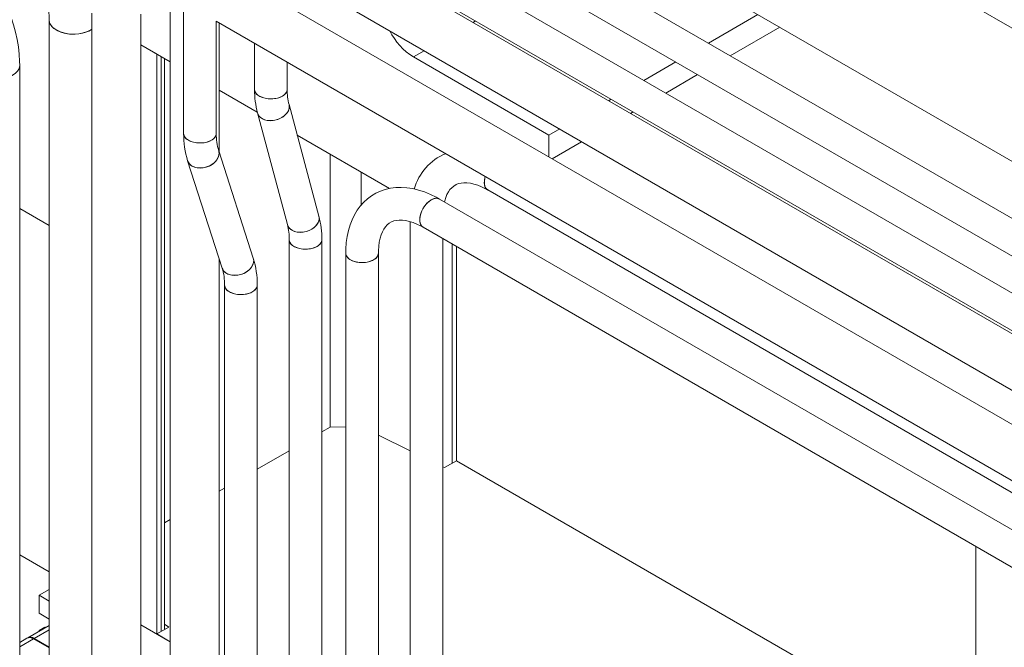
# Model space of a CAD drawing. Header units: millimetres. Extents: x 525 to 29324, y 175 to 20618.
# Tile 391 of 588: x 21054 to 21657, y 13151 to 13535. Entities that reach past the tile are written whole.
import ezdxf

# ---------------------------------------------------------------- set-up
doc = ezdxf.new("R2010")
doc.units = ezdxf.units.MM
doc.linetypes.add('SLD-Continua', pattern=[0])

msp = doc.modelspace()

# ---------------------------------------------------------------- linework, layer by layer
at = {"color": 7, "linetype": 'SLD-Continua', "lineweight": 18, "ltscale": 35}
for p, q in [((22155.9, 13245.16), (21378.08, 13694.07)), ((22155.9, 13245.16), (21378.08, 13694.07)), ((22155.9, 13245.16), (21378.08, 13694.07)), ((22155.9, 13245.16), (21378.08, 13694.07)), ((22155.9, 13245.16), (21378.08, 13694.07)), ((21878.71, 13323.47), (21275.9, 13671.38)), ((21878.71, 13323.47), (21275.9, 13671.38)), ((21878.71, 13323.47), (21275.9, 13671.38)), ((21878.71, 13323.47), (21275.9, 13671.38)), ((21878.71, 13323.47), (21275.9, 13671.38)), ((21853.66, 13302.95), (21262.2, 13644.31)), ((21252.2, 13626.98), (21833.65, 13291.4)), ((21814.06, 13280.1), (21222.6, 13621.45)), ((21212.61, 13604.13), (21803.05, 13263.36)), ((21803.05, 13261.58), (21218.57, 13598.91)), ((21801.03, 13207.24), (21174.62, 13568.77)), ((21217.67, 13564.79), (21803.05, 13226.94)), ((21154.18, 13562.27), (21154.18, 13465.6)), ((21146, 13548.76), (21146, 13099.31)), ((21097.92, 13539.41), (21097.92, 13071.56)), ((21127.92, 13071.56), (21127.92, 13538.69)), ((21475.83, 13521.01), (21506.14, 13538.5)), ((21475.83, 13521.01), (21506.14, 13538.5)), ((21475.83, 13521.01), (21506.14, 13538.5)), ((21475.83, 13521.01), (21506.14, 13538.5)), ((21475.83, 13521.01), (21506.14, 13538.5)), ((21071.75, 13535.17), (21071.75, 13142.16)), ((21174.18, 13534.39), (21786.08, 13181.23)), ((21174.18, 13465.6), (21174.18, 13534.38)), ((21176, 13454.03), (21176, 13533.34)), ((21331.6, 13533.67), (21333.14, 13534.56)), ((21331.6, 13533.67), (21333.14, 13534.56)), ((21331.6, 13533.67), (21333.14, 13534.56)), ((21331.6, 13533.67), (21333.14, 13534.56)), ((21331.6, 13533.67), (21333.14, 13534.56)), ((21489.27, 13513.25), (21519.58, 13530.75)), ((21489.27, 13513.25), (21519.58, 13530.75)), ((21489.27, 13513.25), (21519.58, 13530.75)), ((21489.27, 13513.25), (21519.58, 13530.75)), ((21489.27, 13513.25), (21519.58, 13530.75)), ((21197.67, 13520.83), (21197.67, 13492.64)), ((21146, 13509.53), (21127.92, 13519.96)), ((21146, 13509.53), (21127.92, 13519.96)), ((21146, 13509.53), (21127.92, 13519.96)), ((21146, 13509.53), (21127.92, 13519.96)), ((21146, 13509.53), (21127.92, 13519.96)), ((21127.92, 13519.96), (21137.67, 13514.34)), ((21127.92, 13519.96), (21137.67, 13514.34)), ((21127.92, 13519.96), (21137.67, 13514.34)), ((21127.92, 13519.96), (21137.67, 13514.34)), ((21127.92, 13519.96), (21137.67, 13514.34)), ((21137.67, 13159.1), (21137.67, 13514.34)), ((21137.67, 13159.1), (21137.67, 13514.34)), ((21137.67, 13159.1), (21137.67, 13514.34)), ((21137.67, 13159.1), (21137.67, 13514.34)), ((21137.67, 13159.1), (21137.67, 13514.34)), ((21295, 13512.55), (21301.59, 13516.35)), ((21295, 13512.55), (21301.59, 13516.35)), ((21295, 13512.55), (21301.59, 13516.35)), ((21295, 13512.55), (21301.59, 13516.35)), ((21295, 13512.55), (21301.59, 13516.35)), ((21140.45, 13160.71), (21140.45, 13512.73)), ((21140.45, 13160.71), (21140.45, 13512.73)), ((21140.45, 13160.71), (21140.45, 13512.73)), ((21140.45, 13160.71), (21140.45, 13512.73)), ((21140.45, 13160.71), (21140.45, 13512.73)), ((21142.5, 13161.89), (21142.5, 13511.55)), ((21142.5, 13161.89), (21142.5, 13511.55)), ((21142.5, 13161.89), (21142.5, 13511.55)), ((21142.5, 13161.89), (21142.5, 13511.55)), ((21142.5, 13161.89), (21142.5, 13511.55)), ((21217.67, 13492.64), (21217.67, 13509.29)), ((21378.08, 13464.6), (21295, 13512.55)), ((21378.08, 13464.6), (21295, 13512.55)), ((21378.08, 13464.6), (21295, 13512.55)), ((21378.08, 13464.6), (21295, 13512.55)), ((21378.08, 13464.6), (21295, 13512.55)), ((21436.23, 13498.16), (21455.82, 13509.47)), ((21436.23, 13498.16), (21455.82, 13509.47)), ((21436.23, 13498.16), (21455.82, 13509.47)), ((21436.23, 13498.16), (21455.82, 13509.47)), ((21436.23, 13498.16), (21455.82, 13509.47)), ((21053.67, 13114.41), (21053.67, 13507.42)), ((21449.67, 13490.4), (21469.27, 13501.71)), ((21449.67, 13490.4), (21469.27, 13501.71)), ((21449.67, 13490.4), (21469.27, 13501.71)), ((21449.67, 13490.4), (21469.27, 13501.71)), ((21449.67, 13490.4), (21469.27, 13501.71)), ((21199.31, 13478.76), (21176, 13492.21)), ((21199.31, 13478.76), (21176, 13492.21)), ((21199.31, 13478.76), (21176, 13492.21)), ((21199.31, 13478.76), (21176, 13492.21)), ((21199.31, 13478.76), (21176, 13492.21)), ((21414.68, 13485.72), (21416.23, 13486.61)), ((21414.68, 13485.72), (21416.23, 13486.61)), ((21414.68, 13485.72), (21416.23, 13486.61)), ((21414.68, 13485.72), (21416.23, 13486.61)), ((21414.68, 13485.72), (21416.23, 13486.61)), ((21199.46, 13478.2), (21217.78, 13409.81)), ((21237.1, 13414.98), (21218.77, 13483.38)), ((21428.13, 13477.96), (21429.67, 13478.85)), ((21428.13, 13477.96), (21429.67, 13478.85)), ((21428.13, 13477.96), (21429.67, 13478.85)), ((21428.13, 13477.96), (21429.67, 13478.85)), ((21428.13, 13477.96), (21429.67, 13478.85)), ((21378.08, 13464.6), (21384.68, 13468.4)), ((21378.08, 13464.6), (21384.68, 13468.4)), ((21378.08, 13464.6), (21384.68, 13468.4)), ((21378.08, 13464.6), (21384.68, 13468.4)), ((21378.08, 13464.6), (21384.68, 13468.4)), ((21280.39, 13431.97), (21223.8, 13464.63)), ((21280.39, 13431.97), (21223.8, 13464.63)), ((21280.39, 13431.97), (21223.8, 13464.63)), ((21280.39, 13431.97), (21223.8, 13464.63)), ((21280.39, 13431.97), (21223.8, 13464.63)), ((21378.08, 13451.34), (21378.08, 13464.6)), ((21378.08, 13451.34), (21378.08, 13464.6)), ((21378.08, 13451.34), (21378.08, 13464.6)), ((21378.08, 13451.34), (21378.08, 13464.6)), ((21378.08, 13451.34), (21378.08, 13464.6)), ((21380.04, 13450.21), (21398.12, 13460.64)), ((21380.04, 13450.21), (21398.12, 13460.64)), ((21380.04, 13450.21), (21398.12, 13460.64)), ((21380.04, 13450.21), (21398.12, 13460.64)), ((21380.04, 13450.21), (21398.12, 13460.64)), ((21196.85, 13389.35), (21175.65, 13455.11)), ((21156.61, 13448.98), (21177.82, 13383.21)), ((21243.93, 13285.72), (21243.93, 13453.01)), ((21243.93, 13285.72), (21243.93, 13453.01)), ((21243.93, 13285.72), (21243.93, 13453.01)), ((21243.93, 13285.72), (21243.93, 13453.01)), ((21243.93, 13285.72), (21243.93, 13453.01)), ((21262.9, 13421.68), (21262.9, 13442.06)), ((21262.9, 13421.68), (21262.9, 13442.06)), ((21262.9, 13421.68), (21262.9, 13442.06)), ((21262.9, 13421.68), (21262.9, 13442.06)), ((21262.9, 13421.68), (21262.9, 13442.06)), ((21340.56, 13431.04), (21786.08, 13173.91)), ((21786.08, 13151.29), (21310.96, 13425.51)), ((21071.75, 13409.35), (21053.67, 13419.79)), ((21071.75, 13409.35), (21053.67, 13419.79)), ((21071.75, 13409.35), (21053.67, 13419.79)), ((21071.75, 13409.35), (21053.67, 13419.79)), ((21071.75, 13409.35), (21053.67, 13419.79)), ((21293.13, 13411.62), (21293.13, 13022.18)), ((21300.96, 13408.18), (21803.05, 13118.4)), ((21218.88, 13400.55), (21218.88, 13065.03)), ((21238.88, 13065.03), (21238.88, 13400.55)), ((21313.13, 13022.18), (21313.13, 13401.16)), ((21318.73, 13263.6), (21318.73, 13397.93)), ((21318.73, 13263.6), (21318.73, 13397.93)), ((21318.73, 13263.6), (21318.73, 13397.93)), ((21318.73, 13263.6), (21318.73, 13397.93)), ((21318.73, 13263.6), (21318.73, 13397.93)), ((21321.51, 13265.21), (21321.51, 13396.32)), ((21321.51, 13265.21), (21321.51, 13396.32)), ((21321.51, 13265.21), (21321.51, 13396.32)), ((21321.51, 13265.21), (21321.51, 13396.32)), ((21321.51, 13265.21), (21321.51, 13396.32)), ((21176, 13099.31), (21176, 13388.85)), ((21253.53, 13392.33), (21253.53, 12999.32)), ((21273.53, 12999.32), (21273.53, 13392.33)), ((21179.28, 13372.73), (21179.28, 13042.18)), ((21199.28, 13042.18), (21199.28, 13372.73)), ((21238.88, 13282.81), (21243.93, 13285.72)), ((21238.88, 13282.81), (21243.93, 13285.72)), ((21238.88, 13282.81), (21243.93, 13285.72)), ((21238.88, 13282.81), (21243.93, 13285.72)), ((21238.88, 13282.81), (21243.93, 13285.72)), ((21253.53, 13285.94), (21243.93, 13285.72)), ((21253.53, 13285.94), (21243.93, 13285.72)), ((21253.53, 13285.94), (21243.93, 13285.72)), ((21253.53, 13285.94), (21243.93, 13285.72)), ((21253.53, 13285.94), (21243.93, 13285.72)), ((21273.53, 13280.94), (21293.13, 13271.3)), ((21273.53, 13280.94), (21293.13, 13271.3)), ((21273.53, 13280.94), (21293.13, 13271.3)), ((21273.53, 13280.94), (21293.13, 13271.3)), ((21273.53, 13280.94), (21293.13, 13271.3)), ((21199.28, 13259.96), (21218.88, 13271.27)), ((21199.28, 13259.96), (21218.88, 13271.27)), ((21199.28, 13259.96), (21218.88, 13271.27)), ((21199.28, 13259.96), (21218.88, 13271.27)), ((21199.28, 13259.96), (21218.88, 13271.27)), ((21313.13, 13261.47), (21314.16, 13260.96)), ((21313.13, 13261.47), (21314.16, 13260.96)), ((21313.13, 13261.47), (21314.16, 13260.96)), ((21313.13, 13261.47), (21314.16, 13260.96)), ((21313.13, 13261.47), (21314.16, 13260.96)), ((21314.16, 13260.96), (21321.51, 13265.21)), ((21314.16, 13260.96), (21321.51, 13265.21)), ((21314.16, 13260.96), (21321.51, 13265.21)), ((21314.16, 13260.96), (21321.51, 13265.21)), ((21314.16, 13260.96), (21321.51, 13265.21)), ((21639.71, 13081.56), (21321.51, 13265.21)), ((21639.71, 13081.56), (21321.51, 13265.21)), ((21639.71, 13081.56), (21321.51, 13265.21)), ((21639.71, 13081.56), (21321.51, 13265.21)), ((21639.71, 13081.56), (21321.51, 13265.21)), ((21176, 13246.52), (21179.28, 13248.42)), ((21176, 13246.52), (21179.28, 13248.42)), ((21176, 13246.52), (21179.28, 13248.42)), ((21176, 13246.52), (21179.28, 13248.42)), ((21176, 13246.52), (21179.28, 13248.42)), ((21142.5, 13227.19), (21146, 13229.21)), ((21142.5, 13227.19), (21146, 13229.21)), ((21142.5, 13227.19), (21146, 13229.21)), ((21142.5, 13227.19), (21146, 13229.21)), ((21142.5, 13227.19), (21146, 13229.21)), ((21639.71, 12452.86), (21639.71, 13212.67)), ((21639.71, 12452.86), (21639.71, 13212.67)), ((21639.71, 12452.86), (21639.71, 13212.67)), ((21639.71, 12452.86), (21639.71, 13212.67)), ((21639.71, 12452.86), (21639.71, 13212.67)), ((21071.75, 13197.14), (21053.67, 13207.58)), ((21071.75, 13197.14), (21053.67, 13207.58)), ((21071.75, 13197.14), (21053.67, 13207.58)), ((21071.75, 13197.14), (21053.67, 13207.58)), ((21071.75, 13197.14), (21053.67, 13207.58)), ((21065.54, 13182.77), (21071.75, 13186.36)), ((21071.75, 13179.18), (21065.54, 13182.77)), ((21065.54, 13171.74), (21065.54, 13182.77)), ((21071.75, 13168.16), (21065.54, 13171.74)), ((21071.75, 13164.37), (21058.57, 13156.76)), ((21146, 13154.29), (21127.92, 13164.73)), ((21145.02, 13163.34), (21142.5, 13165.05)), ((21145.02, 13163.34), (21142.5, 13165.05)), ((21145.02, 13163.34), (21142.5, 13165.05)), ((21145.02, 13163.34), (21142.5, 13165.05)), ((21145.02, 13163.34), (21142.5, 13165.05)), ((21071.75, 13161.66), (21062.57, 13156.36)), ((21065.54, 13161.13), (21069.08, 13163.17)), ((21065.84, 13160.95), (21065.54, 13161.13)), ((21065.54, 13160.78), (21065.54, 13161.13)), ((21069.38, 13162.99), (21069.08, 13163.17)), ((21137.67, 13159.1), (21145.02, 13163.34)), ((21137.67, 13159.1), (21145.02, 13163.34)), ((21137.67, 13159.1), (21145.02, 13163.34)), ((21137.67, 13159.1), (21145.02, 13163.34)), ((21137.67, 13159.1), (21145.02, 13163.34)), ((21146, 13154.29), (21137.67, 13159.1)), ((21146, 13154.29), (21137.67, 13159.1)), ((21146, 13154.29), (21137.67, 13159.1)), ((21146, 13154.29), (21137.67, 13159.1)), ((21146, 13154.29), (21137.67, 13159.1)), ((21058.15, 13156.51), (21053.67, 13153.93)), ((21053.67, 13151.23), (21062.15, 13156.12)), ((21071.75, 13150.57), (21062.15, 13156.12)), ((21062.57, 13156.36), (21071.75, 13151.06))]:
    msp.add_line(p, q, dxfattribs=at)
at = {"color": 7, "linetype": 'SLD-Continua', "lineweight": 18, "ltscale": 35, "flags": 128}
for points in [[(21053.67, 13507.42), (21053.63, 13509.79), (21053.36, 13514.19), (21052.84, 13518.64), (21052.08, 13523.14), (21051.08, 13527.66), (21049.85, 13532.19), (21048.41, 13536.7), (21046.75, 13541.19), (21044.89, 13545.63), (21042.83, 13550.01), (21040.59, 13554.32), (21038.17, 13558.54), (21035.59, 13562.65), (21032.84, 13566.64), (21029.95, 13570.49), (21026.91, 13574.19), (21023.74, 13577.72), (21020.45, 13581.08), (21017.05, 13584.23), (21013.54, 13587.18), (21009.93, 13589.9), (21006.24, 13592.38), (21003.74, 13593.89)], [(21036.83, 13595.66), (21038.03, 13594.94), (21040.37, 13593.39), (21042.77, 13591.6), (21045.19, 13589.57), (21047.62, 13587.32), (21050.03, 13584.86), (21052.4, 13582.21), (21054.7, 13579.37), (21056.92, 13576.38), (21059.04, 13573.25), (21061.03, 13570.01), (21062.89, 13566.68), (21064.59, 13563.3), (21066.13, 13559.87), (21067.5, 13556.44), (21068.67, 13553.04), (21069.66, 13549.68), (21070.46, 13546.4), (21071.06, 13543.24), (21071.47, 13540.2), (21071.7, 13537.33), (21071.75, 13535.17)], [(21071.75, 13535.17), (21071.82, 13534.34), (21072.22, 13533.04), (21072.95, 13531.78), (21074.01, 13530.6), (21075.37, 13529.53), (21076.99, 13528.6), (21078.84, 13527.81), (21080.88, 13527.2), (21083.06, 13526.78), (21085.32, 13526.55), (21087.62, 13526.53), (21089.89, 13526.7), (21092.09, 13527.08), (21094.17, 13527.64), (21096.07, 13528.39), (21097.76, 13529.29), (21097.92, 13529.39)], [(21071.75, 13535.16), (21071.76, 13535), (21071.98, 13533.68), (21072.54, 13532.4), (21073.44, 13531.18), (21074.65, 13530.05), (21076.15, 13529.05)], [(21023.67, 13507.42), (21023.74, 13506.59), (21024.13, 13505.28), (21024.87, 13504.03), (21025.93, 13502.85), (21027.28, 13501.78), (21028.91, 13500.85), (21030.76, 13500.06), (21032.8, 13499.45), (21034.97, 13499.03), (21037.24, 13498.8), (21039.53, 13498.78), (21041.81, 13498.95), (21044.01, 13499.33), (21046.09, 13499.89), (21047.99, 13500.64), (21049.68, 13501.54), (21051.1, 13502.57), (21052.24, 13503.73), (21053.06, 13504.97), (21053.54, 13506.26), (21053.67, 13507.42)], [(21197.67, 13492.64), (21197.81, 13491.68), (21198.3, 13490.62), (21199.13, 13489.63), (21200.27, 13488.76), (21201.68, 13488.02), (21203.3, 13487.45), (21205.08, 13487.06), (21206.96, 13486.88), (21208.86, 13486.91), (21210.71, 13487.14), (21212.46, 13487.57), (21214.04, 13488.19), (21215.38, 13488.96), (21216.45, 13489.87), (21217.19, 13490.88), (21217.6, 13491.95), (21217.67, 13492.65)], [(21214.74, 13488.56), (21213.27, 13487.86), (21211.61, 13487.33), (21209.79, 13487), (21207.91, 13486.87), (21206.01, 13486.95), (21204.17, 13487.23), (21202.46, 13487.71), (21200.94, 13488.37), (21199.66, 13489.18), (21198.67, 13490.12), (21198.01, 13491.14), (21197.69, 13492.23), (21197.67, 13492.64)], [(21199.46, 13478.2), (21199.8, 13477.28), (21200.57, 13476.13), (21201.64, 13475.15), (21202.99, 13474.37), (21204.55, 13473.83), (21206.28, 13473.54), (21208.12, 13473.51), (21209.99, 13473.74), (21211.82, 13474.23), (21213.56, 13474.95), (21215.14, 13475.89), (21216.5, 13477), (21217.6, 13478.25), (21218.38, 13479.59), (21218.84, 13480.98), (21218.94, 13482.36), (21218.77, 13483.38)], [(21218.78, 13483.36), (21218.85, 13483.03), (21218.93, 13481.67), (21218.65, 13480.28), (21218.03, 13478.91), (21217.09, 13477.61), (21215.85, 13476.43), (21214.38, 13475.4), (21212.71, 13474.56), (21210.91, 13473.95), (21209.05, 13473.59), (21207.19, 13473.49), (21205.4, 13473.65), (21203.75, 13474.07), (21202.28, 13474.74)], [(21174.18, 13465.6), (21174.05, 13464.64), (21173.55, 13463.58), (21172.72, 13462.59), (21171.58, 13461.72), (21170.18, 13460.98), (21168.55, 13460.41), (21166.77, 13460.02), (21164.9, 13459.84), (21163, 13459.87), (21161.14, 13460.1), (21159.39, 13460.53), (21157.82, 13461.15), (21156.47, 13461.92), (21155.41, 13462.83), (21154.66, 13463.84), (21154.25, 13464.91), (21154.18, 13465.6)], [(21174.18, 13465.6), (21174.16, 13465.19), (21173.84, 13464.1), (21173.18, 13463.08), (21172.19, 13462.14), (21170.91, 13461.33), (21169.39, 13460.67), (21167.68, 13460.19), (21165.84, 13459.91), (21163.95, 13459.83), (21162.06, 13459.96), (21160.25, 13460.29), (21158.58, 13460.82), (21157.11, 13461.52)], [(21156.61, 13448.98), (21156.9, 13448.28), (21157.67, 13447.11), (21158.74, 13446.12), (21160.09, 13445.35), (21161.65, 13444.81), (21163.38, 13444.54), (21165.2, 13444.54), (21167.06, 13444.81), (21168.88, 13445.34), (21170.61, 13446.11), (21172.17, 13447.1), (21173.52, 13448.27), (21174.59, 13449.57), (21175.37, 13450.97), (21175.81, 13452.4), (21175.89, 13453.82), (21175.65, 13455.11)], [(21159.39, 13445.71), (21160.85, 13445.05), (21162.5, 13444.64), (21164.28, 13444.51), (21166.13, 13444.64), (21167.98, 13445.04), (21169.76, 13445.7), (21171.41, 13446.58), (21172.87, 13447.67), (21174.09, 13448.91), (21175.02, 13450.26), (21175.63, 13451.68), (21175.89, 13453.11), (21175.81, 13454.51), (21175.65, 13455.1)], [(21340.57, 13431.03), (21340, 13431.44), (21339.27, 13432.33), (21338.77, 13433.48), (21338.52, 13434.86), (21338.52, 13436.41), (21338.77, 13438.08), (21339.07, 13439.22)], [(21310.96, 13425.51), (21309.04, 13426.57), (21305.45, 13428.34), (21301.83, 13429.82), (21298.2, 13431), (21294.6, 13431.86), (21291.04, 13432.4), (21287.55, 13432.62), (21284.16, 13432.51), (21280.88, 13432.08), (21277.75, 13431.35), (21274.77, 13430.32), (21271.94, 13429.01), (21269.29, 13427.44), (21266.83, 13425.6), (21264.54, 13423.51), (21262.46, 13421.19), (21260.57, 13418.63), (21258.89, 13415.84), (21257.42, 13412.84), (21256.18, 13409.61), (21255.16, 13406.19), (21254.39, 13402.57), (21253.86, 13398.79), (21253.58, 13394.85), (21253.53, 13392.33)], [(21314.07, 13423.71), (21314.2, 13424.32), (21314.85, 13426.41), (21315.61, 13428.26), (21316.48, 13429.88), (21317.45, 13431.27), (21318.52, 13432.46), (21319.73, 13433.47), (21321.15, 13434.32), (21322.66, 13434.92), (21324.22, 13435.29), (21325.87, 13435.46), (21327.84, 13435.43), (21329.92, 13435.17), (21332.12, 13434.67), (21334.42, 13433.94), (21336.82, 13432.96), (21339.31, 13431.73), (21340.56, 13431.04)], [(21298.89, 13412.76), (21299.01, 13414.38), (21299.39, 13416.09), (21300.01, 13417.83), (21300.84, 13419.53), (21301.86, 13421.13), (21303.02, 13422.58), (21304.29, 13423.82), (21305.62, 13424.81), (21306.96, 13425.51), (21308.27, 13425.9), (21309.49, 13425.96), (21310.59, 13425.69), (21310.96, 13425.51)], [(21305.96, 13425.01), (21304.62, 13424.09), (21303.33, 13422.91), (21302.13, 13421.51), (21301.08, 13419.94), (21300.2, 13418.26), (21299.52, 13416.53), (21299.08, 13414.81), (21298.89, 13413.16), (21298.96, 13411.64), (21299.27, 13410.32), (21299.83, 13409.23), (21300.61, 13408.41), (21300.96, 13408.18)], [(21237.1, 13414.98), (21237.26, 13413.96), (21237.16, 13412.58), (21236.71, 13411.2), (21235.92, 13409.86), (21234.82, 13408.61), (21233.46, 13407.49), (21231.88, 13406.56), (21230.15, 13405.83), (21228.31, 13405.34), (21226.44, 13405.11), (21224.61, 13405.14), (21222.88, 13405.43), (21221.31, 13405.98), (21219.97, 13406.75), (21218.89, 13407.73), (21218.13, 13408.88), (21217.77, 13409.82)], [(21237.1, 13414.98), (21237.18, 13414.63), (21237.25, 13413.28), (21236.98, 13411.89), (21236.35, 13410.52), (21235.41, 13409.22), (21234.17, 13408.03), (21232.7, 13407), (21231.03, 13406.17), (21229.23, 13405.56), (21227.37, 13405.2), (21225.51, 13405.09), (21223.72, 13405.26), (21222.07, 13405.68), (21220.61, 13406.34)], [(21273.53, 13392.33), (21273.56, 13393.85), (21273.74, 13396.6), (21274.09, 13399.14), (21274.6, 13401.47), (21275.25, 13403.55), (21276.01, 13405.41), (21276.88, 13407.02), (21277.85, 13408.42), (21278.93, 13409.61), (21280.13, 13410.62), (21281.55, 13411.47), (21283.06, 13412.07), (21284.62, 13412.44), (21286.27, 13412.61), (21288.24, 13412.58), (21290.32, 13412.31), (21292.52, 13411.82), (21294.82, 13411.08), (21297.22, 13410.11), (21299.71, 13408.88), (21300.96, 13408.18)], [(21218.88, 13400.65), (21219.02, 13399.59), (21219.51, 13398.53), (21220.34, 13397.54), (21221.48, 13396.66), (21222.89, 13395.93), (21224.51, 13395.36), (21226.29, 13394.97), (21228.17, 13394.79), (21230.07, 13394.82), (21231.93, 13395.05), (21233.67, 13395.48), (21235.25, 13396.1), (21236.59, 13396.87), (21237.66, 13397.78), (21238.41, 13398.79), (21238.81, 13399.86), (21238.88, 13400.55)], [(21218.88, 13400.54), (21218.91, 13400.14), (21219.22, 13399.05), (21219.89, 13398.03), (21220.88, 13397.09), (21222.16, 13396.28), (21223.68, 13395.62), (21225.39, 13395.14), (21227.22, 13394.86), (21229.12, 13394.78), (21231.01, 13394.91), (21232.82, 13395.24), (21234.49, 13395.77), (21235.95, 13396.47)], [(21196.85, 13389.35), (21197.1, 13388.05), (21197.01, 13386.63), (21196.57, 13385.2), (21195.8, 13383.81), (21194.72, 13382.51), (21193.38, 13381.34), (21191.81, 13380.35), (21190.09, 13379.58), (21188.26, 13379.04), (21186.4, 13378.77), (21184.58, 13378.78), (21182.86, 13379.05), (21181.29, 13379.58), (21179.95, 13380.36), (21178.87, 13381.35), (21178.1, 13382.52), (21177.82, 13383.21)], [(21196.85, 13389.35), (21197.01, 13388.74), (21197.1, 13387.35), (21196.83, 13385.92), (21196.22, 13384.5), (21195.3, 13383.14), (21194.08, 13381.9), (21192.62, 13380.82), (21190.97, 13379.93), (21189.18, 13379.28), (21187.33, 13378.88), (21185.48, 13378.74), (21183.7, 13378.88), (21182.05, 13379.28), (21180.59, 13379.94)], [(21270.6, 13388.25), (21269.14, 13387.55), (21267.47, 13387.03), (21265.66, 13386.69), (21263.77, 13386.56), (21261.87, 13386.64), (21260.04, 13386.93), (21258.33, 13387.41), (21256.8, 13388.06), (21255.52, 13388.87), (21254.54, 13389.81), (21253.87, 13390.84), (21253.56, 13391.92), (21253.53, 13392.33)], [(21253.53, 13392.33), (21253.67, 13391.38), (21254.16, 13390.32), (21254.99, 13389.33), (21256.13, 13388.45), (21257.54, 13387.71), (21259.16, 13387.14), (21260.94, 13386.76), (21262.82, 13386.58), (21264.72, 13386.6), (21266.58, 13386.84), (21268.32, 13387.27), (21269.9, 13387.88), (21271.24, 13388.66), (21272.31, 13389.57), (21273.06, 13390.58), (21273.46, 13391.65), (21273.53, 13392.33)], [(21179.28, 13372.73), (21179.35, 13372.04), (21179.76, 13370.97), (21180.51, 13369.96), (21181.57, 13369.05), (21182.92, 13368.28), (21184.49, 13367.66), (21186.24, 13367.23), (21188.1, 13367), (21190, 13366.97), (21191.87, 13367.15), (21193.65, 13367.54), (21195.28, 13368.11), (21196.68, 13368.85), (21197.82, 13369.72), (21198.65, 13370.71), (21199.15, 13371.77), (21199.28, 13372.73)], [(21182.21, 13368.65), (21183.68, 13367.95), (21185.35, 13367.42), (21187.16, 13367.09), (21189.05, 13366.96), (21190.94, 13367.04), (21192.78, 13367.32), (21194.49, 13367.8), (21196.01, 13368.46), (21197.29, 13369.27), (21198.28, 13370.21), (21198.94, 13371.23), (21199.26, 13372.32), (21199.28, 13372.73)]]:
    msp.add_lwpolyline(points, dxfattribs=at)
at = {"color": 7, "linetype": 'SLD-Continua', "lineweight": 18, "ltscale": 1225}
for centre, radius, start, end in [((21086.72, 13549.09), 22.66, 242.17767, 299.60609), ((21316.51, 13546.52), 40.21, 206.64875, 237.65961), ((21316.51, 13546.52), 40.21, 206.64875, 237.65961), ((21316.51, 13546.52), 40.21, 206.64875, 237.65961), ((21316.51, 13546.52), 40.21, 206.64875, 237.65961), ((21316.51, 13546.52), 40.21, 206.64875, 237.65961), ((21252.98, 13492.15), 55.31, 179.49882, 194.60931), ((21212.74, 13493.09), 4.95, 293.85686, 354.80959), ((21253.16, 13492.18), 35.5, 179.25793, 194.35309), ((21204.94, 13479.79), 5.71, 196.12156, 242.27155), ((21208.37, 13465.03), 54.19, 179.40284, 197.23574), ((21158.99, 13465.96), 4.82, 184.25454, 247.079), ((21208.82, 13465.1), 34.64, 179.16977, 196.74567), ((21162.13, 13450.84), 5.82, 198.62984, 241.87374), ((21327.35, 13422.79), 33.02, 112.53162, 164.4592), ((21343.41, 13435.09), 4.96, 173.87152, 234.82103), ((21351.15, 13435.4), 12.67, 162.43599, 179.00067), ((21308.88, 13421.01), 4.95, 65.21495, 126.11391), ((21183.57, 13401.03), 55.31, 359.49882, 14.60931), ((21303.81, 13412.24), 4.96, 173.87152, 234.82103), ((21183.39, 13401.01), 35.5, 359.25793, 14.35309), ((21223.26, 13411.4), 5.71, 196.14592, 242.27071), ((21234.08, 13400.91), 4.82, 292.92359, 355.71933), ((21145.1, 13373.29), 54.19, 359.40284, 17.23574), ((21268.6, 13392.78), 4.96, 293.8729, 354.63201), ((21144.64, 13373.23), 34.64, 359.16977, 16.74567), ((21183.33, 13385.08), 5.82, 198.66686, 241.87267), ((21184.22, 13373.18), 4.96, 185.37189, 246.12675), ((21059.8, 13152.85), 4.02, 54.3909, 114.3073), ((21060.27, 13153.27), 3.86, 53.31474, 119.51441)]:
    msp.add_arc(centre, radius, start, end, dxfattribs=at)

doc.saveas('drawing.dxf')
